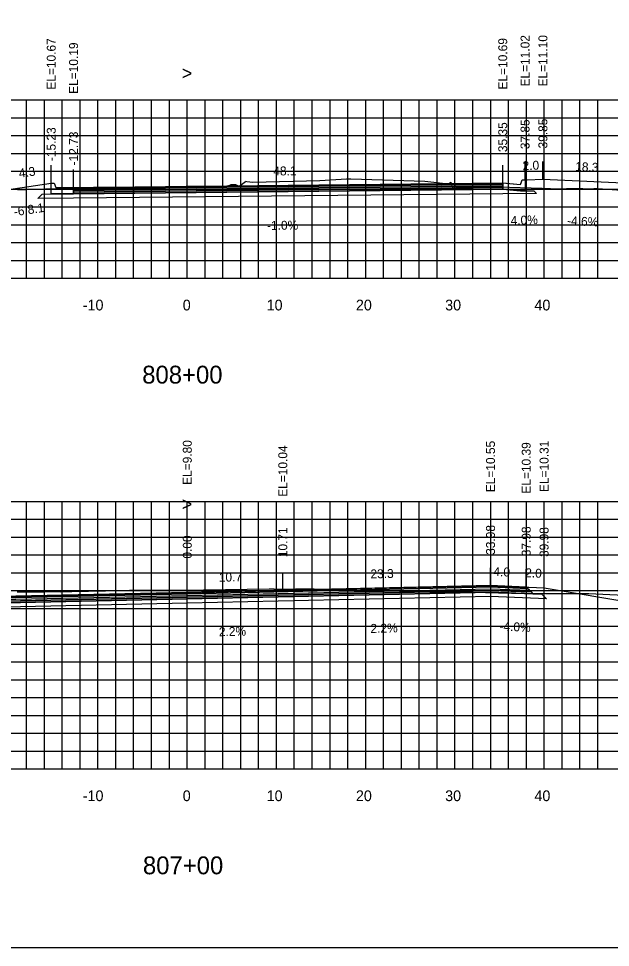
# Model space of a CAD drawing. Extents: x 1797419 to 1809236, y 248759 to 251512.
# Drawn here: x 1803972.1 to 1804038.4, y 250079.4 to 250183.5 of the extents above; entities that cross this region are included whole.
import ezdxf

# ---------------------------------------------------------------- set-up
doc = ezdxf.new("R2010")
doc.units = 0
for name, color, linetype in [('1', 7, 'Continuous'), ('10', 7, 'Continuous'), ('3', 7, 'Continuous'), ('4', 7, 'Continuous'), ('60', 7, 'Continuous'), ('BASE', 7, 'Continuous'), ('CL-CNST', 7, 'Continuous'), ('Level 62', 7, 'Continuous'), ('LOWER BINDER', 7, 'Continuous'), ('M-ROADS', 7, 'Continuous'), ('UPPER BINDER', 7, 'Continuous'), ('WEARING', 7, 'Continuous')]:
    doc.layers.add(name, color=color, linetype=linetype)

msp = doc.modelspace()

# ---------------------------------------------------------------- linework, layer by layer
for p, q in [((1803975.77, 250165.1), (1803975.77, 250167.1)), ((1803975.77, 250165.1), (1803975.77, 250167.1)), ((1803978.27, 250164.62), (1803978.27, 250166.62)), ((1803978.27, 250164.62), (1803978.27, 250166.62)), ((1804026.35, 250165.12), (1804026.35, 250167.12)), ((1804028.85, 250165.45), (1804028.85, 250167.45)), ((1804030.85, 250165.53), (1804030.85, 250167.53)), ((1804024.98, 250119.98), (1804024.98, 250121.98)), ((1804028.98, 250119.82), (1804028.98, 250121.82)), ((1803991, 250119.23), (1803991, 250121.23)), ((1803991.01, 250119.23), (1803991.01, 250121.23)), ((1804001.71, 250119.47), (1804001.71, 250121.47)), ((1804030.98, 250119.74), (1804030.98, 250121.74)), ((1804030.99, 250119.74), (1804030.99, 250121.74))]:
    msp.add_line(p, q)
for points in [[(1803841, 250079.43), (1804141, 250079.43), (1804141, 250269.43), (1803841, 250269.43)], [(1803975.77, 250165.1), (1803976.1, 250165.1), (1803976.27, 250164.6), (1803978.27, 250164.62), (1803978.27, 250163.9), (1803976.27, 250163.88), (1803975.77, 250163.88)], [(1804026.35, 250165.12), (1804028.35, 250164.95), (1804028.52, 250165.45), (1804028.85, 250165.45), (1804028.85, 250164.24), (1804028.35, 250164.24), (1804026.35, 250164.4)]]:
    msp.add_lwpolyline(points, close=True)
at = {"layer": '60'}
for p, q in [((1803841, 250154.43), (1804141, 250154.43)), ((1803981, 250154.37), (1803981, 250154.43)), ((1803991, 250154.37), (1803991, 250154.43)), ((1804001, 250154.37), (1804001, 250154.43)), ((1804011, 250154.37), (1804011, 250154.43)), ((1804021, 250154.37), (1804021, 250154.43)), ((1804031, 250154.37), (1804031, 250154.43)), ((1803841, 250099.43), (1804141, 250099.43)), ((1803981, 250099.37), (1803981, 250099.43)), ((1803991, 250099.37), (1803991, 250099.43)), ((1804001, 250099.37), (1804001, 250099.43)), ((1804011, 250099.37), (1804011, 250099.43)), ((1804021, 250099.37), (1804021, 250099.43)), ((1804031, 250099.37), (1804031, 250099.43))]:
    msp.add_line(p, q, dxfattribs=at)
at = {"layer": 'BASE'}
for points in [[(1803978.27, 250163.9), (1804026.35, 250164.4), (1804028.35, 250164.24), (1804028.85, 250164.24), (1804029.85, 250164.22), (1804030.13, 250163.94), (1804026.35, 250163.9), (1803978.27, 250163.4), (1803974.27, 250163.36), (1803974.77, 250163.86), (1803975.77, 250163.88), (1803976.27, 250163.88)], [(1803918.98, 250116.83), (1803919.98, 250116.87), (1803924.73, 250117.06), (1803991, 250118.51), (1804024.98, 250119.26), (1804029.73, 250119.07), (1804030.73, 250119.03), (1804031.25, 250118.51), (1804024.98, 250118.76), (1803991, 250118.01), (1803924.73, 250116.56), (1803918.46, 250116.3)]]:
    msp.add_lwpolyline(points, close=True, dxfattribs=at)
at = {"layer": 'CL-CNST'}
for points in [[(1803971.51, 250164.47), (1803975.77, 250165.1), (1803975.77, 250165.1), (1803976.1, 250165.1), (1803976.27, 250164.61), (1803976.27, 250164.6), (1803978.27, 250164.62), (1803978.27, 250164.62), (1804026.35, 250165.12), (1804026.68, 250165.09), (1804028.35, 250164.95), (1804028.4, 250165.11), (1804028.52, 250165.45), (1804028.82, 250165.45), (1804028.85, 250165.45), (1804029.07, 250165.46), (1804030.85, 250165.53), (1804030.85, 250165.53), (1804041.5, 250165.04)], [(1803872.85, 250119.26), (1803893.73, 250114.04), (1803897.7, 250114.04), (1803897.73, 250114.04), (1803918.73, 250117.54), (1803918.9, 250117.54), (1803920.73, 250117.62), (1803922.36, 250117.68), (1803924.73, 250117.78), (1803924.75, 250117.78), (1803991, 250119.23), (1803991.01, 250119.23), (1804001.71, 250119.47), (1804024.98, 250119.98), (1804028.16, 250119.85), (1804028.98, 250119.82), (1804029.27, 250119.81), (1804030.98, 250119.74), (1804030.99, 250119.74), (1804051.98, 250116.24), (1804051.98, 250116.24), (1804055.98, 250116.24), (1804065.05, 250118.51), (1804065.06, 250118.51)]]:
    msp.add_lwpolyline(points, dxfattribs=at)
at = {"layer": 'Level 62'}
for p, q in [((1803841, 250174.43), (1804141, 250174.43)), ((1803973, 250154.43), (1803973, 250174.43)), ((1803975, 250154.43), (1803975, 250174.43)), ((1803977, 250154.43), (1803977, 250174.43)), ((1803979, 250154.43), (1803979, 250174.43)), ((1803981, 250154.43), (1803981, 250174.43)), ((1803983, 250154.43), (1803983, 250174.43)), ((1803985, 250154.43), (1803985, 250174.43)), ((1803987, 250154.43), (1803987, 250174.43)), ((1803989, 250154.43), (1803989, 250174.43)), ((1803991, 250154.43), (1803991, 250174.43)), ((1803993, 250154.43), (1803993, 250174.43)), ((1803995, 250154.43), (1803995, 250174.43)), ((1803997, 250154.43), (1803997, 250174.43)), ((1803999, 250154.43), (1803999, 250174.43)), ((1804001, 250154.43), (1804001, 250174.43)), ((1804003, 250154.43), (1804003, 250174.43)), ((1804005, 250154.43), (1804005, 250174.43)), ((1804007, 250154.43), (1804007, 250174.43)), ((1804009, 250154.43), (1804009, 250174.43)), ((1804011, 250154.43), (1804011, 250174.43)), ((1804013, 250154.43), (1804013, 250174.43)), ((1804015, 250154.43), (1804015, 250174.43)), ((1804017, 250154.43), (1804017, 250174.43)), ((1804019, 250154.43), (1804019, 250174.43)), ((1804021, 250154.43), (1804021, 250174.43)), ((1804023, 250154.43), (1804023, 250174.43)), ((1804025, 250154.43), (1804025, 250174.43)), ((1804027, 250154.43), (1804027, 250174.43)), ((1804029, 250154.43), (1804029, 250174.43)), ((1804031, 250154.43), (1804031, 250174.43)), ((1804033, 250154.43), (1804033, 250174.43)), ((1804035, 250154.43), (1804035, 250174.43)), ((1804037, 250154.43), (1804037, 250174.43)), ((1803841, 250172.43), (1804141, 250172.43)), ((1803841, 250170.43), (1804141, 250170.43)), ((1803841, 250168.43), (1804141, 250168.43)), ((1803841, 250166.43), (1804141, 250166.43)), ((1803841, 250164.43), (1804141, 250164.43)), ((1803841, 250162.43), (1804141, 250162.43)), ((1803841, 250160.43), (1804141, 250160.43)), ((1803841, 250158.43), (1804141, 250158.43)), ((1803841, 250156.43), (1804141, 250156.43)), ((1803841, 250154.43), (1804141, 250154.43)), ((1803841, 250129.43), (1804141, 250129.43)), ((1803973, 250099.43), (1803973, 250129.43)), ((1803975, 250099.43), (1803975, 250129.43)), ((1803977, 250099.43), (1803977, 250129.43)), ((1803979, 250099.43), (1803979, 250129.43)), ((1803981, 250099.43), (1803981, 250129.43)), ((1803983, 250099.43), (1803983, 250129.43)), ((1803985, 250099.43), (1803985, 250129.43)), ((1803987, 250099.43), (1803987, 250129.43)), ((1803989, 250099.43), (1803989, 250129.43)), ((1803991, 250099.43), (1803991, 250129.43)), ((1803993, 250099.43), (1803993, 250129.43)), ((1803995, 250099.43), (1803995, 250129.43)), ((1803997, 250099.43), (1803997, 250129.43)), ((1803999, 250099.43), (1803999, 250129.43)), ((1804001, 250099.43), (1804001, 250129.43)), ((1804003, 250099.43), (1804003, 250129.43)), ((1804005, 250099.43), (1804005, 250129.43)), ((1804007, 250099.43), (1804007, 250129.43)), ((1804009, 250099.43), (1804009, 250129.43)), ((1804011, 250099.43), (1804011, 250129.43)), ((1804013, 250099.43), (1804013, 250129.43)), ((1804015, 250099.43), (1804015, 250129.43)), ((1804017, 250099.43), (1804017, 250129.43)), ((1804019, 250099.43), (1804019, 250129.43)), ((1804021, 250099.43), (1804021, 250129.43)), ((1804023, 250099.43), (1804023, 250129.43)), ((1804025, 250099.43), (1804025, 250129.43)), ((1804027, 250099.43), (1804027, 250129.43)), ((1804029, 250099.43), (1804029, 250129.43)), ((1804031, 250099.43), (1804031, 250129.43)), ((1804033, 250099.43), (1804033, 250129.43)), ((1804035, 250099.43), (1804035, 250129.43)), ((1804037, 250099.43), (1804037, 250129.43)), ((1803841, 250127.43), (1804141, 250127.43)), ((1803841, 250125.43), (1804141, 250125.43)), ((1803841, 250123.43), (1804141, 250123.43)), ((1803841, 250121.43), (1804141, 250121.43)), ((1803841, 250119.43), (1804141, 250119.43)), ((1803841, 250117.43), (1804141, 250117.43)), ((1803841, 250115.43), (1804141, 250115.43)), ((1803841, 250113.43), (1804141, 250113.43)), ((1803841, 250111.43), (1804141, 250111.43)), ((1803841, 250109.43), (1804141, 250109.43)), ((1803841, 250107.43), (1804141, 250107.43)), ((1803841, 250105.43), (1804141, 250105.43)), ((1803841, 250103.43), (1804141, 250103.43)), ((1803841, 250101.43), (1804141, 250101.43)), ((1803841, 250099.43), (1804141, 250099.43))]:
    msp.add_line(p, q, dxfattribs=at)
at = {"layer": 'LOWER BINDER'}
for points in [[(1803978.27, 250164.28), (1804026.35, 250164.78), (1804026.35, 250164.59), (1803978.27, 250164.1)], [(1803978.27, 250164.1), (1804026.35, 250164.59), (1804026.35, 250164.4), (1803978.27, 250163.9)], [(1803924.73, 250117.25), (1803991, 250118.7), (1804024.98, 250119.45), (1804029.53, 250119.27), (1804029.73, 250119.07), (1804024.98, 250119.26), (1803991, 250118.51), (1803924.73, 250117.06), (1803919.98, 250116.87), (1803920.18, 250117.06)], [(1803924.73, 250117.44), (1803991, 250118.89), (1804024.98, 250119.64), (1804029.33, 250119.47), (1804029.53, 250119.27), (1804024.98, 250119.45), (1803991, 250118.7), (1803924.73, 250117.25), (1803920.18, 250117.06), (1803920.38, 250117.26)]]:
    msp.add_lwpolyline(points, close=True, dxfattribs=at)
at = {"layer": 'M-ROADS'}
for points in [[(1803971.98, 250164.38), (1803973.01, 250164.37), (1803973.97, 250164.4), (1803979.8, 250164.61), (1803980.49, 250164.63), (1803980.5, 250164.63), (1803980.5, 250164.63), (1803980.74, 250164.63), (1803981.66, 250164.63), (1803981.79, 250164.63), (1803982.77, 250164.63), (1803983.09, 250164.63), (1803983.85, 250164.63), (1803984.4, 250164.63), (1803985.03, 250164.63), (1803990.87, 250164.74), (1803992.17, 250164.76), (1803993.13, 250164.76), (1803993.36, 250164.75), (1803994.16, 250164.77), (1803994.44, 250164.77), (1803994.55, 250164.77), (1803995.52, 250164.76), (1803995.92, 250164.96), (1803996.43, 250164.96), (1803996.78, 250164.76), (1803996.85, 250164.77), (1803996.87, 250164.78), (1803996.88, 250164.78), (1803996.9, 250164.78), (1803996.99, 250164.85), (1803997.48, 250165.24), (1803997.55, 250165.3), (1803997.68, 250165.26), (1803998.34, 250165.21), (1804005.85, 250165.38), (1804008.84, 250165.56), (1804008.97, 250165.56), (1804009.33, 250165.56), (1804017.63, 250165.32), (1804020.29, 250165.01), (1804020.52, 250165.19), (1804020.65, 250164.74), (1804020.72, 250164.68), (1804021.03, 250164.78), (1804021.08, 250164.71), (1804021.19, 250164.71), (1804021.22, 250164.7), (1804021.26, 250164.7), (1804021.35, 250164.69), (1804021.57, 250164.67), (1804021.66, 250164.66), (1804021.87, 250164.66), (1804022.41, 250164.68), (1804023.07, 250164.67), (1804023.77, 250164.67), (1804023.94, 250164.67), (1804024.71, 250164.67), (1804025.11, 250164.67), (1804025.73, 250164.67), (1804025.87, 250164.67), (1804030.76, 250164.53), (1804032.62, 250164.47), (1804032.67, 250164.47), (1804032.73, 250164.47), (1804033.51, 250164.49), (1804033.71, 250164.49), (1804034.82, 250164.48), (1804035.33, 250164.48), (1804036.11, 250164.47), (1804036.57, 250164.48), (1804036.95, 250164.49), (1804042.95, 250164.09)], [(1803971.94, 250119.29), (1803973.32, 250119.29), (1803973.78, 250119.3), (1803974.08, 250119.3), (1803974.68, 250119.29), (1803974.95, 250119.28), (1803975.96, 250119.33), (1803976.21, 250119.34), (1803976.82, 250119.3), (1803977.28, 250119.31), (1803978.09, 250119.31), (1803981.86, 250119.41), (1803984.55, 250119.47), (1803985, 250119.47), (1803986.31, 250119.48), (1803986.75, 250119.47), (1803987.53, 250119.47), (1803987.59, 250119.47), (1803987.62, 250119.47), (1803987.79, 250119.47), (1803989.39, 250119.48), (1803990.37, 250119.49), (1804000.18, 250119.61), (1804000.37, 250119.61), (1804000.76, 250119.61), (1804002.15, 250119.6), (1804002.42, 250119.6), (1804003.15, 250119.61), (1804003.43, 250119.61), (1804003.84, 250119.61), (1804005.21, 250119.61), (1804008.85, 250119.52), (1804018.11, 250119.28), (1804019.03, 250119.24), (1804019.89, 250119.21), (1804020.53, 250119.26), (1804020.54, 250119.26), (1804021.18, 250119.31), (1804022.02, 250119.28), (1804022.95, 250119.24), (1804027.32, 250119.15), (1804031.15, 250119.09), (1804032.74, 250119.1), (1804032.89, 250119.1), (1804033.05, 250119.1), (1804033.74, 250119.09), (1804034.22, 250119.09), (1804035.39, 250119.09), (1804035.98, 250119.09), (1804038.34, 250118.99), (1804041.6, 250118.85)]]:
    msp.add_lwpolyline(points, dxfattribs=at)
at = {"layer": 'UPPER BINDER'}
for points in [[(1803978.27, 250164.47), (1804026.35, 250164.97), (1804026.35, 250164.78), (1803978.27, 250164.28)], [(1804024.98, 250119.64), (1804029.33, 250119.47), (1804029.14, 250119.66), (1804024.98, 250119.83), (1803991, 250119.08), (1803924.73, 250117.63), (1803920.57, 250117.46), (1803920.38, 250117.26), (1803924.73, 250117.44), (1803991, 250118.89)]]:
    msp.add_lwpolyline(points, close=True, dxfattribs=at)
at = {"layer": 'WEARING'}
for points in [[(1803978.27, 250164.62), (1804026.35, 250165.12), (1804026.35, 250164.97), (1803978.27, 250164.47)], [(1804024.98, 250119.83), (1804029.14, 250119.66), (1804028.98, 250119.82), (1804024.98, 250119.98), (1803991, 250119.23), (1803924.73, 250117.78), (1803920.73, 250117.62), (1803920.57, 250117.46), (1803924.73, 250117.63), (1803991, 250119.08)]]:
    msp.add_lwpolyline(points, close=True, dxfattribs=at)

# ---------------------------------------------------------------- texts
msp.add_text('-6.8:1', height=1, rotation=8.3971).set_placement((1803971.65, 250161.38))
at = {"layer": '1'}
for s, p in [('808+00', (1803985.96, 250142.63)), ('807+00', (1803986.04, 250087.63))]:
    msp.add_text(s, height=2, dxfattribs=at).set_placement(p)
at = {"layer": '10'}
for s, p in [('-10', (1803979.3, 250150.83)), ('0', (1803990.5, 250150.83)), ('10', (1803999.9, 250150.83)), ('20', (1804009.9, 250150.83)), ('30', (1804019.9, 250150.83)), ('40', (1804029.9, 250150.83)), ('-10', (1803979.3, 250095.83)), ('0', (1803990.5, 250095.83)), ('10', (1803999.9, 250095.83)), ('20', (1804009.9, 250095.83)), ('30', (1804019.9, 250095.83)), ('40', (1804029.9, 250095.83))]:
    msp.add_text(s, height=1.2, dxfattribs=at).set_placement(p)
at = {"layer": '3'}
for s, p in [('EL=10.67', (1803976.27, 250175.57)), ('EL=10.67', (1803976.27, 250175.57)), ('EL=10.69', (1804026.85, 250175.59)), ('EL=11.02', (1804029.35, 250175.93)), ('EL=11.10', (1804031.35, 250175.93)), ('EL=11.10', (1804031.35, 250175.93)), ('EL=10.19', (1803978.77, 250175.1)), ('EL=10.19', (1803978.77, 250175.1)), ('35.35', (1804026.85, 250168.57)), ('37.85', (1804029.35, 250168.9)), ('39.85', (1804031.35, 250168.98)), ('-15.23', (1803976.27, 250167.56)), ('-12.73', (1803978.77, 250167.08)), ('-12.73', (1803978.77, 250167.08)), ('EL=9.80', (1803991.51, 250131.27)), ('EL=10.04', (1804002.21, 250129.94)), ('EL=10.55', (1804025.48, 250130.45)), ('EL=10.39', (1804029.48, 250130.29)), ('EL=10.31', (1804031.48, 250130.47)), ('10.71', (1804002.21, 250123.17)), ('33.98', (1804025.48, 250123.43)), ('37.98', (1804029.48, 250123.27)), ('39.98', (1804031.48, 250123.19)), ('0.00', (1803991.51, 250123.01))]:
    msp.add_text(s, height=1, rotation=90, dxfattribs=at).set_placement(p)
at = {"layer": '4'}
for s, rotation, p in [('2.0', 2.2913, (1804028.59, 250166.54)), ('4.3', 8.3971, (1803972.21, 250165.69)), ('48.1', 0.5934, (1804000.65, 250165.95)), ('18.3', 357.3515, (1804034.45, 250166.47)), ('4.0%', 2.2913, (1804027.25, 250160.39)), ('-4.6%', 357.3515, (1804033.54, 250160.4)), ('-1.0%', 0.5934, (1803999.95, 250159.85)), ('23.3', 1.2611, (1804011.54, 250120.79)), ('4.0', 357.7092, (1804025.29, 250121.07)), ('2.0', 357.7088, (1804028.85, 250120.93)), ('10.7', 1.2611, (1803994.55, 250120.41)), ('2.2%', 1.2611, (1804011.54, 250114.68)), ('-4.0%', 357.7092, (1804025.97, 250114.94)), ('2.2%', 1.2611, (1803994.56, 250114.31))]:
    msp.add_text(s, height=1, rotation=rotation, dxfattribs=at).set_placement(p)
at = {"layer": '60'}
for p in [(1803990.39, 250176.68), (1803990.39, 250128.39)]:
    msp.add_text('>', height=1.5, dxfattribs=at).set_placement(p)

doc.saveas('drawing.dxf')
